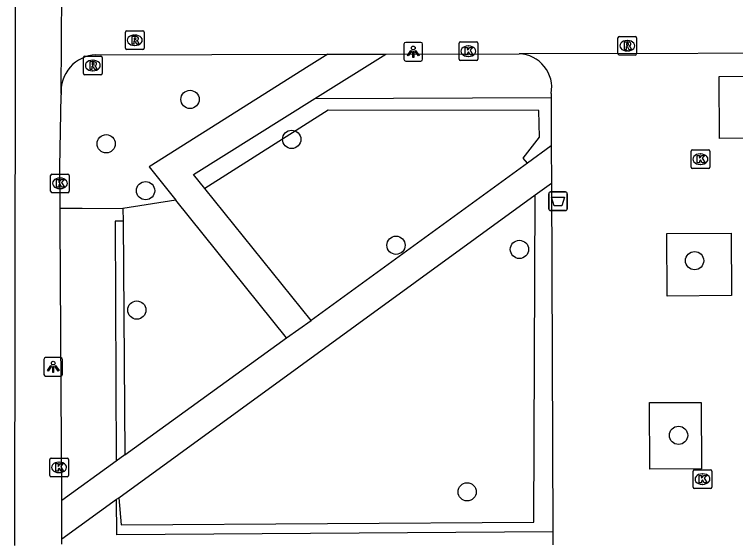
# Model space of a CAD drawing. Extents: x 160732 to 162105, y 387428 to 388479.
# Drawn here: x 161359.72 to 161398.36, y 388140.6 to 388168.86 of the extents above; entities that cross this region are included whole.
import ezdxf

# ---------------------------------------------------------------- set-up
doc = ezdxf.new("R2010")
doc.units = 0
for name, color, linetype in [('IMGEO_Afvalbak', 7, 'Continuous'), ('IMGEO_Boom', 7, 'Continuous'), ('IMGEO_Groenvoorziening', 7, 'Continuous'), ('IMGEO_Haag', 7, 'Continuous'), ('IMGEO_Kolk', 7, 'Continuous'), ('IMGEO_Lichtpunt', 7, 'Continuous'), ('IMGEO_Rioolput', 7, 'Continuous'), ('IMGEO_Voetpad_halfverhard', 7, 'Continuous'), ('IMGEO_Voetpad_open', 7, 'Continuous')]:
    doc.layers.add(name, color=color, linetype=linetype)

msp = doc.modelspace()

# ---------------------------------------------------------------- linework, layer by layer
at = {"layer": 'IMGEO_Afvalbak'}
for p, q in [((161388.351, 388158.449), (161388.351, 388159.249)), ((161388.351, 388159.249), (161388.351, 388158.449)), ((161388.451, 388159.349), (161389.241, 388159.349)), ((161389.241, 388159.349), (161388.451, 388159.349)), ((161389.341, 388159.249), (161389.341, 388158.449)), ((161389.341, 388158.449), (161389.341, 388159.249)), ((161389.241, 388158.349), (161388.451, 388158.349)), ((161388.451, 388158.349), (161389.241, 388158.349))]:
    msp.add_line(p, q, dxfattribs=at)
msp.add_lwpolyline([(161388.494, 388159.063), (161389.198, 388159.063), (161389.049, 388158.593), (161388.643, 388158.593), (161388.494, 388159.063)], dxfattribs=at)
for centre, start, end in [((161388.451, 388159.249), 90, 180), ((161388.451, 388159.249), 90, 180), ((161389.241, 388159.249), 0, 90), ((161389.241, 388159.249), 360, 90), ((161388.451, 388158.449), 180, 270), ((161388.451, 388158.449), 180, 270), ((161389.241, 388158.449), 270, 0), ((161389.241, 388158.449), 270, 0)]:
    msp.add_arc(centre, 0.1, start, end, dxfattribs=at)
at = {"layer": 'IMGEO_Boom'}
for centre in [(161369.13, 388164.306), (161364.636, 388161.928), (161374.578, 388162.163), (161366.745, 388159.414), (161380.165, 388156.489), (161386.78, 388156.265), (161396.166, 388155.659), (161366.276, 388153.012), (161395.306, 388146.296), (161383.977, 388143.269)]:
    msp.add_circle(centre, 0.489, dxfattribs=at)
at = {"layer": 'IMGEO_Groenvoorziening'}
for points in [[(161368.371, 388158.898), (161365.535, 388158.455)], [(161362.165, 388158.482), (161363.34, 388158.479), (161365.535, 388158.455)], [(161365.535, 388158.455), (161365.54, 388157.782)]]:
    msp.add_lwpolyline(points, dxfattribs=at)
at = {"layer": 'IMGEO_Haag'}
for points in [[(161375.811, 388164.349), (161388.48, 388164.413)], [(161387.211, 388160.895), (161386.983, 388161.165), (161387.855, 388162.281), (161387.816, 388163.718), (161376.526, 388163.724), (161369.915, 388159.531)], [(161365.309, 388142.956), (161365.442, 388141.506), (161387.559, 388141.639), (161387.631, 388159.184)], [(161365.54, 388157.782), (161365.11, 388157.784), (161365.178, 388144.922)], [(161365.54, 388157.782), (161365.642, 388145.258)], [(161388.564, 388141.121), (161365.2, 388140.969), (161365.189, 388142.869)]]:
    msp.add_lwpolyline(points, dxfattribs=at)
at = {"layer": 'IMGEO_Kolk'}
for p, q in [((161383.545, 388166.465), (161383.545, 388167.317)), ((161383.62, 388167.391), (161384.472, 388167.391)), ((161384.546, 388167.317), (161384.546, 388166.465)), ((161384.033, 388167.171), (161384.058, 388167.171)), ((161384.056, 388166.611), (161384.031, 388166.611)), ((161384.472, 388166.391), (161383.62, 388166.391)), ((161395.979, 388160.677), (161395.979, 388161.529)), ((161396.054, 388161.603), (161396.906, 388161.603)), ((161396.98, 388161.529), (161396.98, 388160.677)), ((161396.467, 388161.383), (161396.492, 388161.383)), ((161396.49, 388160.823), (161396.465, 388160.823)), ((161396.906, 388160.603), (161396.054, 388160.603)), ((161361.656, 388159.381), (161361.656, 388160.233)), ((161361.731, 388160.307), (161362.583, 388160.307)), ((161362.144, 388160.087), (161362.169, 388160.087)), ((161362.657, 388160.233), (161362.657, 388159.381)), ((161362.583, 388159.307), (161361.731, 388159.307)), ((161362.167, 388159.527), (161362.142, 388159.527)), ((161361.611, 388144.154), (161361.611, 388145.006)), ((161361.686, 388145.08), (161362.538, 388145.08)), ((161362.612, 388145.006), (161362.612, 388144.154)), ((161362.099, 388144.86), (161362.124, 388144.86)), ((161362.122, 388144.3), (161362.097, 388144.3)), ((161396.089, 388143.525), (161396.089, 388144.377)), ((161396.164, 388144.451), (161397.016, 388144.451)), ((161396.577, 388144.231), (161396.602, 388144.231)), ((161397.09, 388144.377), (161397.09, 388143.525)), ((161362.538, 388144.08), (161361.686, 388144.08)), ((161397.016, 388143.451), (161396.164, 388143.451)), ((161396.6, 388143.671), (161396.575, 388143.671))]:
    msp.add_line(p, q, dxfattribs=at)
for points in [[(161383.545, 388166.465), (161383.545, 388167.317)], [(161383.62, 388167.391), (161384.472, 388167.391)], [(161384.546, 388167.317), (161384.546, 388166.465)], [(161383.866, 388167.091), (161383.989, 388167.091), (161383.989, 388166.94), (161384.119, 388167.091), (161384.283, 388167.091), (161384.137, 388166.94), (161384.29, 388166.691), (161384.138, 388166.691), (161384.053, 388166.855), (161383.989, 388166.788), (161383.989, 388166.691), (161383.866, 388166.691), (161383.866, 388167.091)], [(161384.472, 388166.391), (161383.62, 388166.391)], [(161395.979, 388160.677), (161395.979, 388161.529)], [(161396.054, 388161.603), (161396.906, 388161.603)], [(161396.98, 388161.529), (161396.98, 388160.677)], [(161396.3, 388161.303), (161396.423, 388161.303), (161396.423, 388161.152), (161396.553, 388161.303), (161396.717, 388161.303), (161396.571, 388161.152), (161396.724, 388160.903), (161396.572, 388160.903), (161396.487, 388161.067), (161396.423, 388161), (161396.423, 388160.903), (161396.3, 388160.903), (161396.3, 388161.303)], [(161396.906, 388160.603), (161396.054, 388160.603)], [(161361.656, 388159.381), (161361.656, 388160.233)], [(161361.731, 388160.307), (161362.583, 388160.307)], [(161361.977, 388160.007), (161362.1, 388160.007), (161362.1, 388159.856), (161362.23, 388160.007), (161362.394, 388160.007), (161362.248, 388159.856), (161362.401, 388159.607), (161362.249, 388159.607), (161362.164, 388159.771), (161362.1, 388159.704), (161362.1, 388159.607), (161361.977, 388159.607), (161361.977, 388160.007)], [(161362.657, 388160.233), (161362.657, 388159.381)], [(161362.583, 388159.307), (161361.731, 388159.307)], [(161361.611, 388144.154), (161361.611, 388145.006)], [(161361.686, 388145.08), (161362.538, 388145.08)], [(161362.612, 388145.006), (161362.612, 388144.154)], [(161361.932, 388144.78), (161362.055, 388144.78), (161362.055, 388144.629), (161362.185, 388144.78), (161362.349, 388144.78), (161362.203, 388144.629), (161362.356, 388144.38), (161362.204, 388144.38), (161362.119, 388144.544), (161362.055, 388144.477), (161362.055, 388144.38), (161361.932, 388144.38), (161361.932, 388144.78)], [(161396.089, 388143.525), (161396.089, 388144.377)], [(161396.164, 388144.451), (161397.016, 388144.451)], [(161396.41, 388144.151), (161396.533, 388144.151), (161396.533, 388144), (161396.663, 388144.151), (161396.827, 388144.151), (161396.681, 388144), (161396.834, 388143.751), (161396.682, 388143.751), (161396.597, 388143.915), (161396.533, 388143.848), (161396.533, 388143.751), (161396.41, 388143.751), (161396.41, 388144.151)], [(161397.09, 388144.377), (161397.09, 388143.525)], [(161362.538, 388144.08), (161361.686, 388144.08)], [(161397.016, 388143.451), (161396.164, 388143.451)]]:
    msp.add_lwpolyline(points, dxfattribs=at)
for centre, start, end in [((161383.622, 388167.315), 91.552, 178.448), ((161383.622, 388167.315), 91.552, 178.448), ((161384.47, 388167.315), 1.552, 88.448), ((161384.47, 388167.315), 1.552, 88.448), ((161383.622, 388166.467), 181.552, 268.448), ((161383.622, 388166.467), 181.552, 268.448), ((161384.47, 388166.467), 271.552, 358.448), ((161384.47, 388166.467), 271.552, 358.448), ((161396.056, 388161.527), 91.552, 178.448), ((161396.056, 388161.527), 91.552, 178.448), ((161396.904, 388161.527), 1.552, 88.448), ((161396.904, 388161.527), 1.552, 88.448), ((161396.056, 388160.679), 181.552, 268.448), ((161396.056, 388160.679), 181.552, 268.448), ((161396.904, 388160.679), 271.552, 358.448), ((161396.904, 388160.679), 271.552, 358.448), ((161361.733, 388160.231), 91.552, 178.448), ((161361.733, 388160.231), 91.552, 178.448), ((161362.581, 388160.231), 1.552, 88.448), ((161362.581, 388160.231), 1.552, 88.448), ((161361.733, 388159.383), 181.552, 268.448), ((161361.733, 388159.383), 181.552, 268.448), ((161362.581, 388159.383), 271.552, 358.448), ((161362.581, 388159.383), 271.552, 358.448), ((161361.688, 388145.004), 91.552, 178.448), ((161361.688, 388145.004), 91.552, 178.448), ((161362.536, 388145.004), 1.552, 88.448), ((161362.536, 388145.004), 1.552, 88.448), ((161361.688, 388144.156), 181.552, 268.448), ((161361.688, 388144.156), 181.552, 268.448), ((161362.536, 388144.156), 271.552, 358.448), ((161362.536, 388144.156), 271.552, 358.448), ((161396.166, 388144.375), 91.552, 178.448), ((161396.166, 388144.375), 91.552, 178.448), ((161397.014, 388144.375), 1.552, 88.448), ((161397.014, 388144.375), 1.552, 88.448), ((161396.166, 388143.527), 181.552, 268.448), ((161396.166, 388143.527), 181.552, 268.448), ((161397.014, 388143.527), 271.552, 358.448), ((161397.014, 388143.527), 271.552, 358.448)]:
    msp.add_arc(centre, 0.0765, start, end, dxfattribs=at)
for centre, major_axis, ratio, start_param, end_param in [((161384.032, 388166.891), (-0.387, 0.002), 0.722429, 4.712389, 7.853982), ((161384.057, 388166.891), (-0.39, 0.002), 0.717154, 1.570796, 4.712389), ((161396.466, 388161.103), (-0.387, 0.002), 0.722429, 4.712389, 7.853982), ((161396.491, 388161.103), (-0.39, 0.002), 0.717154, 1.570796, 4.712389), ((161362.143, 388159.807), (-0.387, 0.002), 0.722429, 4.712389, 7.853982), ((161362.168, 388159.807), (-0.39, 0.002), 0.717154, 1.570796, 4.712389), ((161362.098, 388144.58), (-0.387, 0.002), 0.722429, 4.712389, 7.853982), ((161362.123, 388144.58), (-0.39, 0.002), 0.717154, 1.570796, 4.712389), ((161396.576, 388143.951), (-0.387, 0.002), 0.722429, 4.712389, 7.853982), ((161396.601, 388143.951), (-0.39, 0.002), 0.717154, 1.570796, 4.712389)]:
    msp.add_ellipse(centre, major_axis=major_axis, ratio=ratio, start_param=start_param, end_param=end_param, dxfattribs=at)
at = {"layer": 'IMGEO_Lichtpunt'}
for p, q in [((161381.496, 388167.36), (161380.688, 388167.36)), ((161381.496, 388167.36), (161380.688, 388167.36)), ((161380.594, 388167.265), (161380.594, 388166.458)), ((161380.594, 388167.265), (161380.594, 388166.458)), ((161381.59, 388166.458), (161381.59, 388167.265)), ((161381.59, 388166.458), (161381.59, 388167.265)), ((161380.688, 388166.364), (161381.496, 388166.364)), ((161380.688, 388166.364), (161381.496, 388166.364)), ((161361.297, 388150.372), (161361.297, 388149.565)), ((161361.297, 388150.372), (161361.297, 388149.565)), ((161362.199, 388150.467), (161361.391, 388150.467)), ((161362.199, 388150.467), (161361.391, 388150.467)), ((161362.293, 388149.565), (161362.293, 388150.372)), ((161362.293, 388149.565), (161362.293, 388150.372)), ((161361.391, 388149.471), (161362.199, 388149.471)), ((161361.391, 388149.471), (161362.199, 388149.471))]:
    msp.add_line(p, q, dxfattribs=at)
for points in [[(161380.968, 388166.929), (161381.007, 388166.901), (161380.819, 388166.639), (161380.781, 388166.666), (161380.968, 388166.929)], [(161381.18, 388166.901), (161381.218, 388166.928), (161381.405, 388166.666), (161381.366, 388166.638), (161381.18, 388166.901)], [(161381.07, 388166.881), (161381.117, 388166.881), (161381.117, 388166.559), (161381.07, 388166.559), (161381.07, 388166.881)], [(161361.671, 388150.036), (161361.71, 388150.008), (161361.522, 388149.746), (161361.484, 388149.773), (161361.671, 388150.036)], [(161361.773, 388149.988), (161361.82, 388149.988), (161361.82, 388149.666), (161361.773, 388149.666), (161361.773, 388149.988)], [(161361.883, 388150.008), (161361.921, 388150.035), (161362.108, 388149.773), (161362.069, 388149.745), (161361.883, 388150.008)]]:
    msp.add_lwpolyline(points, dxfattribs=at)
for centre in [(161381.093, 388167.063), (161361.796, 388150.17)]:
    msp.add_circle(centre, 0.0994, dxfattribs=at)
for centre, start, end in [((161380.688, 388167.265), 90, 180), ((161380.688, 388167.265), 90, 180), ((161381.496, 388167.265), 0, 90), ((161381.496, 388167.265), 0, 90), ((161380.688, 388166.458), 180, 270), ((161380.688, 388166.458), 180, 270), ((161381.496, 388166.458), 270, 0), ((161381.496, 388166.458), 270, 360), ((161361.391, 388150.372), 90, 180), ((161361.391, 388150.372), 90, 180), ((161362.199, 388150.372), 0, 90), ((161362.199, 388150.372), 0, 90), ((161361.391, 388149.565), 180, 270), ((161361.391, 388149.565), 180, 270), ((161362.199, 388149.565), 270, 0), ((161362.199, 388149.565), 270, 360)]:
    msp.add_arc(centre, 0.0946, start, end, dxfattribs=at)
at = {"layer": 'IMGEO_Rioolput'}
for p, q in [((161365.667, 388167.053), (161365.667, 388167.905)), ((161365.742, 388167.979), (161366.594, 388167.979)), ((161366.155, 388167.759), (161366.18, 388167.759)), ((161366.668, 388167.905), (161366.668, 388167.053)), ((161392.133, 388167.684), (161392.985, 388167.684)), ((161392.058, 388166.758), (161392.058, 388167.61)), ((161392.546, 388167.464), (161392.571, 388167.464)), ((161393.059, 388167.61), (161393.059, 388166.758)), ((161366.594, 388166.979), (161365.742, 388166.979)), ((161366.178, 388167.199), (161366.153, 388167.199)), ((161363.418, 388165.698), (161363.418, 388166.55)), ((161363.493, 388166.624), (161364.345, 388166.624)), ((161364.419, 388166.55), (161364.419, 388165.698)), ((161392.985, 388166.684), (161392.133, 388166.684)), ((161392.569, 388166.904), (161392.544, 388166.904)), ((161363.906, 388166.404), (161363.931, 388166.404)), ((161363.929, 388165.844), (161363.904, 388165.844)), ((161364.345, 388165.624), (161363.493, 388165.624))]:
    msp.add_line(p, q, dxfattribs=at)
for points in [[(161365.667, 388167.053), (161365.667, 388167.905)], [(161365.742, 388167.979), (161366.594, 388167.979)], [(161366.668, 388167.905), (161366.668, 388167.053)], [(161392.133, 388167.684), (161392.985, 388167.684)], [(161366.256, 388167.677), (161366.004, 388167.679), (161366.004, 388167.279)], [(161366.004, 388167.279), (161366.128, 388167.279), (161366.128, 388167.441), (161366.139, 388167.441)], [(161366.182, 388167.598), (161366.128, 388167.598), (161366.128, 388167.517)], [(161366.128, 388167.517), (161366.18, 388167.517)], [(161366.186, 388167.412), (161366.257, 388167.279), (161366.397, 388167.279), (161366.332, 388167.405)], [(161392.058, 388166.758), (161392.058, 388167.61)], [(161392.647, 388167.382), (161392.395, 388167.384), (161392.395, 388166.984)], [(161392.573, 388167.303), (161392.519, 388167.303), (161392.519, 388167.222)], [(161393.059, 388167.61), (161393.059, 388166.758)], [(161366.594, 388166.979), (161365.742, 388166.979)], [(161392.395, 388166.984), (161392.519, 388166.984), (161392.519, 388167.146), (161392.53, 388167.146)], [(161392.519, 388167.222), (161392.571, 388167.222)], [(161392.577, 388167.117), (161392.648, 388166.984), (161392.788, 388166.984), (161392.723, 388167.11)], [(161363.418, 388165.698), (161363.418, 388166.55)], [(161363.493, 388166.624), (161364.345, 388166.624)], [(161364.419, 388166.55), (161364.419, 388165.698)], [(161392.985, 388166.684), (161392.133, 388166.684)], [(161364.007, 388166.322), (161363.755, 388166.324), (161363.755, 388165.924)], [(161363.933, 388166.243), (161363.879, 388166.243), (161363.879, 388166.162)], [(161363.879, 388166.162), (161363.931, 388166.162)], [(161363.755, 388165.924), (161363.879, 388165.924), (161363.879, 388166.086), (161363.89, 388166.086)], [(161363.937, 388166.057), (161364.008, 388165.924), (161364.148, 388165.924), (161364.083, 388166.05)], [(161364.345, 388165.624), (161363.493, 388165.624)]]:
    msp.add_lwpolyline(points, dxfattribs=at)
for centre, radius, start, end in [((161365.744, 388167.903), 0.0765, 91.552, 178.448), ((161365.744, 388167.903), 0.0765, 91.552, 178.448), ((161366.592, 388167.903), 0.0765, 1.552, 88.448), ((161366.592, 388167.903), 0.0765, 1.552, 88.448), ((161392.135, 388167.608), 0.0765, 91.552, 178.448), ((161392.135, 388167.608), 0.0765, 91.552, 178.448), ((161392.983, 388167.608), 0.0765, 1.552, 88.448), ((161392.983, 388167.608), 0.0765, 1.552, 88.448), ((161366.138, 388167.388), 0.0533, 26.0293, 88.6989), ((161366.164, 388167.706), 0.19, 274.7715, 282.9687), ((161366.188, 388167.502), 0.0964, 77.0061, 93.1865), ((161366.202, 388167.559), 0.0378, 276.6634, 79.6772), ((161366.255, 388167.567), 0.109, 350.3612, 89.416), ((161366.253, 388167.567), 0.112, 277.5842, 350.9817), ((161366.237, 388167.352), 0.108, 29.5134, 73.7905), ((161392.579, 388167.207), 0.0964, 77.0061, 93.1865), ((161392.593, 388167.264), 0.0378, 276.6634, 79.6772), ((161392.646, 388167.272), 0.109, 350.3612, 89.416), ((161365.744, 388167.055), 0.0765, 181.552, 268.448), ((161365.744, 388167.055), 0.0765, 181.552, 268.448), ((161366.592, 388167.055), 0.0765, 271.552, 358.448), ((161366.592, 388167.055), 0.0765, 271.552, 358.448), ((161392.529, 388167.093), 0.0533, 26.0293, 88.6989), ((161392.555, 388167.411), 0.19, 274.7715, 282.9687), ((161392.644, 388167.272), 0.112, 277.5842, 350.9817), ((161392.628, 388167.057), 0.108, 29.5134, 73.7905), ((161363.495, 388166.548), 0.0765, 91.552, 178.448), ((161363.495, 388166.548), 0.0765, 91.552, 178.448), ((161364.343, 388166.548), 0.0765, 1.552, 88.448), ((161364.343, 388166.548), 0.0765, 1.552, 88.448), ((161392.135, 388166.76), 0.0765, 181.552, 268.448), ((161392.135, 388166.76), 0.0765, 181.552, 268.448), ((161392.983, 388166.76), 0.0765, 271.552, 358.448), ((161392.983, 388166.76), 0.0765, 271.552, 358.448), ((161363.915, 388166.351), 0.19, 274.7715, 282.9687), ((161363.939, 388166.147), 0.0964, 77.0061, 93.1865), ((161363.953, 388166.204), 0.0378, 276.6634, 79.6772), ((161364.006, 388166.212), 0.109, 350.3612, 89.416), ((161364.004, 388166.212), 0.112, 277.5842, 350.9817), ((161363.889, 388166.033), 0.0533, 26.0293, 88.6989), ((161363.988, 388165.997), 0.108, 29.5134, 73.7905), ((161363.495, 388165.7), 0.0765, 181.552, 268.448), ((161363.495, 388165.7), 0.0765, 181.552, 268.448), ((161364.343, 388165.7), 0.0765, 271.552, 358.448), ((161364.343, 388165.7), 0.0765, 271.552, 358.448)]:
    msp.add_arc(centre, radius, start, end, dxfattribs=at)
for centre, major_axis, ratio, start_param, end_param in [((161366.154, 388167.479), (-0.387, 0.002), 0.722429, 4.712389, 7.853982), ((161366.179, 388167.479), (-0.39, 0.002), 0.717154, 1.570796, 4.712389), ((161392.545, 388167.184), (-0.387, 0.002), 0.722429, 4.712389, 7.853982), ((161392.57, 388167.184), (-0.39, 0.002), 0.717154, 1.570796, 4.712389), ((161363.905, 388166.124), (-0.387, 0.002), 0.722429, 4.712389, 7.853982), ((161363.93, 388166.124), (-0.39, 0.002), 0.717154, 1.570796, 4.712389)]:
    msp.add_ellipse(centre, major_axis=major_axis, ratio=ratio, start_param=start_param, end_param=end_param, dxfattribs=at)
at = {"layer": 'IMGEO_Voetpad_halfverhard'}
for points in [[(161376.513, 388166.728), (161375.514, 388166.098), (161366.932, 388160.687), (161368.371, 388158.898)], [(161375.811, 388164.349), (161379.616, 388166.735)], [(161369.915, 388159.531), (161369.314, 388160.277), (161375.811, 388164.349)], [(161388.489, 388161.825), (161387.211, 388160.895)], [(161387.211, 388160.895), (161375.614, 388152.463)], [(161387.631, 388159.184), (161388.496, 388159.813)], [(161365.309, 388142.956), (161387.631, 388159.184)], [(161375.614, 388152.463), (161369.915, 388159.531)], [(161374.294, 388151.528), (161368.371, 388158.898)], [(161374.294, 388151.528), (161375.614, 388152.463)], [(161365.642, 388145.258), (161374.294, 388151.528)], [(161365.178, 388144.922), (161362.254, 388142.802)], [(161365.642, 388145.258), (161365.178, 388144.922)], [(161365.189, 388142.869), (161365.309, 388142.956)], [(161362.265, 388140.743), (161365.189, 388142.869)]]:
    msp.add_lwpolyline(points, dxfattribs=at)
at = {"layer": 'IMGEO_Voetpad_open'}
for points in [[(161359.783, 388213.483), (161359.758, 388166.934), (161359.718, 388140.401)], [(161362.234, 388170.122), (161362.201, 388164.68), (161362.225, 388164.56)], [(161364.086, 388166.703), (161376.513, 388166.728)], [(161376.513, 388166.728), (161379.616, 388166.735)], [(161379.616, 388166.735), (161386.771, 388166.749)], [(161405.936, 388166.777), (161386.771, 388166.749)], [(161397.509, 388162.207), (161397.488, 388165.539), (161400.648, 388165.559), (161400.669, 388162.227), (161397.509, 388162.207)], [(161388.479, 388164.621), (161388.48, 388164.413)], [(161362.165, 388158.482), (161362.152, 388160.67), (161362.225, 388164.56)], [(161388.48, 388164.413), (161388.489, 388161.825)], [(161388.489, 388161.825), (161388.496, 388159.813)], [(161388.496, 388159.813), (161388.564, 388141.121)], [(161362.254, 388142.802), (161362.169, 388157.765), (161362.165, 388158.482)], [(161394.7, 388153.766), (161394.672, 388157.113), (161398.119, 388157.142), (161398.147, 388153.795), (161394.7, 388153.766)], [(161396.518, 388148.063), (161396.53, 388144.497), (161393.762, 388144.488), (161393.75, 388148.054), (161396.518, 388148.063)], [(161362.265, 388140.743), (161362.254, 388142.802)], [(161388.564, 388141.121), (161388.567, 388140.428)], [(161362.267, 388140.462), (161362.265, 388140.743)]]:
    msp.add_lwpolyline(points, dxfattribs=at)
for centre, radius, start, end in [((161364.178, 388164.744), 1.961, 92.6811, 185.3763), ((161386.71, 388164.95), 1.8, 349.4611, 88.0421)]:
    msp.add_arc(centre, radius, start, end, dxfattribs=at)

doc.saveas('drawing.dxf')
